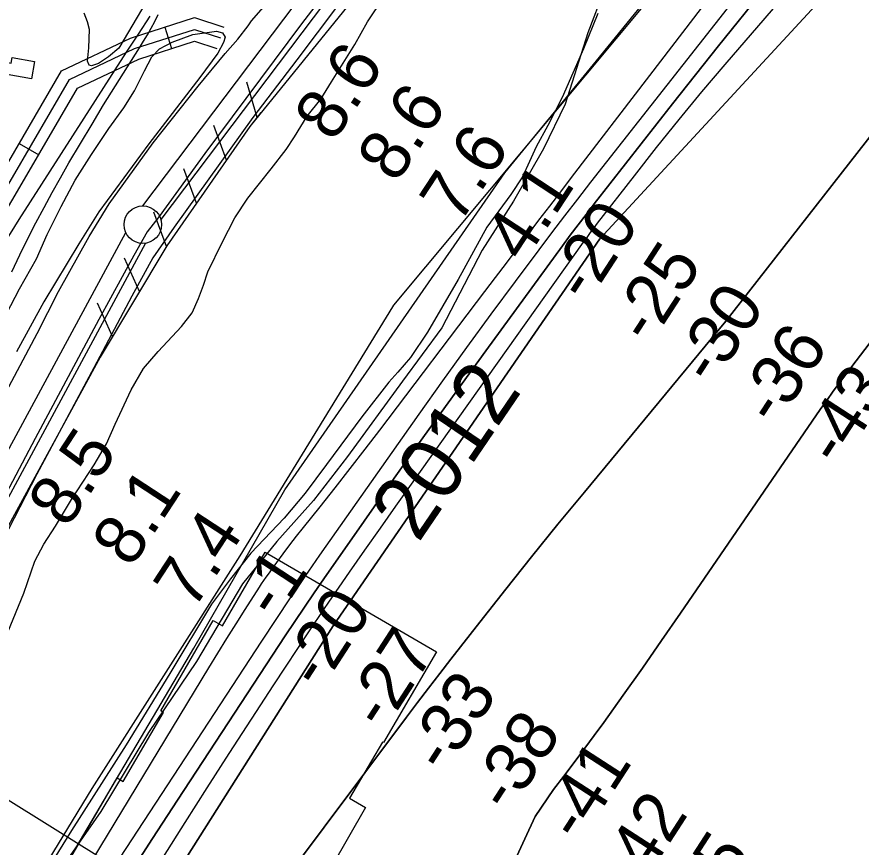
# Model space of a CAD drawing. Extents: x 3683613 to 3738215, y 469626 to 495384.
# Drawn here: x 3704037 to 3705161, y 487926 to 489031 of the extents above; entities that cross this region are included whole.
import ezdxf

# ---------------------------------------------------------------- set-up
doc = ezdxf.new("R2010")
doc.units = 0
for name, color, linetype in [('V-BLDG-OTLN', 7, 'Continuous'), ('V-FLOD-BASE', 7, 'Continuous'), ('V-LEVE-TOET', 7, 'Continuous'), ('V-RAIL-TRAK', 7, 'Continuous'), ('V-RIVR-EDGE', 7, 'Continuous'), ('V-RIVR-IDEN', 7, 'Continuous'), ('V-RIVR-RANG', 7, 'Continuous'), ('V-ROAD-CNTR', 7, 'Continuous'), ('V-RRAP-FSHR', 7, 'Continuous'), ('V-RRAP-RVMT', 7, 'Continuous'), ('V-SITE-VEGE', 7, 'Continuous'), ('V-SURV-LINE', 7, 'Continuous'), ('V-TOPO-DPTH', 7, 'Continuous'), ('V-TOPO-MINR', 7, 'Continuous'), ('V-TOPO-WATR', 7, 'Continuous')]:
    doc.layers.add(name, color=color, linetype=linetype)

msp = doc.modelspace()

# ---------------------------------------------------------------- linework, layer by layer
at = {"layer": 'V-BLDG-OTLN'}
msp.add_lwpolyline([(3704056.2, 488948.5), (3704003.1, 488957.9), (3704005.9, 488973.7), (3704029.1, 488969.6), (3704030.4, 488976.8), (3704060.3, 488971.5)], close=True, dxfattribs=at)
at = {"layer": 'V-FLOD-BASE'}
msp.add_lwpolyline([(3704518, 489155.5), (3704415.8, 489022), (3704287.1, 488849.4), (3704225.9, 488765.2), (3704210.2, 488744.9), (3704192.3, 488713.4), (3704145.8, 488628.2), (3704061.1, 488469.7), (3703966, 488290.4), (3703858.7, 488094.7), (3703796.6, 487978.3), (3703785.1, 487957.6), (3703769.9, 487924.6), (3703707.4, 487777.3), (3703634.1, 487607.7), (3703548.4, 487407.8), (3703444.6, 487165.6), (3703379, 487012.6)], dxfattribs=at)
at = {"layer": 'V-LEVE-TOET'}
for points in [[(3704492, 489084), (3704409.5, 488973.7), (3704350.8, 488897.2), (3704246.1, 488751), (3704217.6, 488710.4), (3704189.8, 488659.3), (3704139.3, 488563.7), (3704063.3, 488422.1), (3704010, 488319.9), (3703949.2, 488214.4), (3703867.3, 488058.5), (3703814, 487960.7), (3703794.8, 487921.1), (3703772.4, 487867.3), (3703719.9, 487743.5), (3703657.8, 487599.3), (3703583.7, 487427.8), (3703523.7, 487291), (3703442.7, 487097.9), (3703403.4, 487003.3)], [(3703693.5, 487894.3), (3703740.7, 488002), (3703783.3, 488087.2), (3703830.3, 488173.6), (3703867.6, 488240), (3703895.8, 488293), (3703938.8, 488372), (3703973.4, 488440.4), (3704014.8, 488517.6), (3704063.7, 488609.7), (3704092, 488665.4), (3704132.9, 488738.7), (3704159.5, 488782), (3704217.9, 488863.2), (3704277.9, 488938.9), (3704314.1, 488982.5), (3704330.6, 489001.6), (3704344.4, 489019.2), (3704349.2, 489025.7), (3704368, 489047.5)]]:
    msp.add_lwpolyline(points, dxfattribs=at)
at = {"layer": 'V-RAIL-TRAK'}
for points in [[(3704029.9, 488691.7), (3704040.7, 488714.4), (3704051.6, 488737), (3704062.1, 488757.1), (3704072.8, 488777.1), (3704083.7, 488797.1), (3704094.8, 488816.9), (3704106, 488836.7), (3704121.3, 488862.5), (3704136.7, 488888.2), (3704152.2, 488913.8), (3704167.9, 488939.3), (3704183.8, 488964.7), (3704199.8, 488990), (3704205.2, 488998.6), (3704210.4, 489007.3), (3704215.5, 489016.2), (3704220.3, 489025.1), (3704224.9, 489034.2)], [(3704213.8, 489032.2), (3704198, 489008), (3704182, 488984), (3704039.3, 488761.3), (3704005.4, 488707.7)]]:
    msp.add_lwpolyline(points, dxfattribs=at)
at = {"layer": 'V-RIVR-EDGE'}
msp.add_lwpolyline([(3704818.7, 489067), (3704796.9, 489010), (3704766.7, 488914.7), (3704737.7, 488855.3), (3704697.9, 488785.8), (3704656.3, 488720.4), (3704602.6, 488617.3), (3704550.2, 488546), (3704476.7, 488445.9), (3704431.6, 488387.2), (3704382.8, 488332.7), (3704337, 488276.4), (3704275.6, 488172.7), (3704211.7, 488078.6), (3704148.4, 487973.1), (3704060.4, 487847.2)], dxfattribs=at)
at = {"layer": 'V-RIVR-RANG'}
msp.add_line((3703848.5, 488098.1), (3704545.2, 487665.6), dxfattribs=at)
at = {"layer": 'V-ROAD-CNTR'}
for p, q in [((3704233.5, 489017.4), (3704242.6, 488988.9)), ((3704039.9, 488862.5), (3704065.9, 488847.5))]:
    msp.add_line(p, q, dxfattribs=at)
for points in [[(3702534.7, 486627.2), (3702648.4, 486584.9), (3702917, 486502.1), (3703011.8, 486736.5), (3703118.2, 487028.6), (3703214, 487272), (3703397.9, 487691.2), (3703500.3, 487922.7), (3703603.6, 488144.6), (3703661.9, 488249.7), (3703734.8, 488361.8), (3703942.5, 488697), (3704018, 488824.7), (3704096.1, 488959.2), (3704187.9, 489002.9), (3704273.1, 489030.1), (3704312.3, 489017.3)], [(3704106.7, 488947.6), (3704193.4, 488988.9), (3704273.1, 489014.3), (3704307.6, 489003.1)], [(3702524.2, 486599.1), (3702638.8, 486556.5), (3702934.5, 486465.3), (3703039.8, 486725.7), (3703146.3, 487018), (3703241.7, 487260.4), (3703425.4, 487679.1), (3703527.6, 487910.3), (3703630.3, 488130.9), (3703687.6, 488234.2), (3703760.2, 488345.7), (3703968.2, 488681.5), (3704043.8, 488809.5), (3704117.3, 488936.1), (3704199, 488975), (3704273, 488998.6), (3704303, 488988.8)], [(3702529.5, 486613.2), (3702643.6, 486570.7), (3702925.8, 486483.7), (3703025.8, 486731.1), (3703132.2, 487023.3), (3703227.9, 487266.2), (3703411.7, 487685.2), (3703513.9, 487916.5), (3703617, 488137.8), (3703674.7, 488241.9), (3703747.5, 488353.8), (3703955.3, 488689.3), (3704030.9, 488817.1), (3704106.7, 488947.6)]]:
    msp.add_lwpolyline(points, dxfattribs=at)
at = {"layer": 'V-RRAP-FSHR'}
for p, q in [((3704356.4, 488897.3), (3704343, 488944.2)), ((3704315.6, 488840.5), (3704298.7, 488886.3)), ((3704275.6, 488783), (3704258.8, 488828.8)), ((3704235.7, 488725.5), (3704218.8, 488771.3)), ((3704199.8, 488665.4), (3704179.9, 488710)), ((3704163.8, 488605.4), (3704143.9, 488650))]:
    msp.add_line(p, q, dxfattribs=at)
for points in [[(3708408.8, 493463.4), (3708247.4, 493201.2), (3708057.3, 492892.1), (3707832.1, 492505.1), (3707595.2, 492204.9), (3706798.8, 491302), (3705683.7, 490020.5), (3704538.2, 488647.3), (3704536.6, 488645)], [(3704488.7, 489060.4), (3704346.6, 488885.2), (3704236.3, 488726.4), (3704147.4, 488578.1), (3703951.3, 488218.7), (3703817.9, 487955.7)], [(3704361.6, 488903.7), (3704346.6, 488885.2), (3704236.3, 488726.4), (3704147.4, 488578.1), (3704127.2, 488540.9)], [(3704536.6, 488645), (3704333.7, 488313.6), (3704136.3, 488003.7), (3703813.6, 487473.7), (3703697, 487229.7), (3703210.1, 486196.5), (3702961.5, 485706.2), (3702721.7, 485188.2), (3702457.6, 484459.9), (3702243.4, 483934.5), (3702035.9, 483379), (3701912.3, 482939), (3701849.1, 482549.3), (3701843.2, 482335.4), (3701837.2, 482130.2), (3701792.5, 481878.7), (3701694.6, 481579.9), (3701501.3, 480451)]]:
    msp.add_lwpolyline(points, dxfattribs=at)
at = {"layer": 'V-RRAP-RVMT'}
for p, q in [((3704310.3, 488220.2), (3704367.3, 488318.3)), ((3704367.3, 488318.3), (3704595.1, 488186)), ((3704228.1, 488107.3), (3704297.9, 488227.4)), ((3704297.9, 488227.4), (3704310.3, 488220.2)), ((3704595.1, 488186), (3704524.7, 488064.9)), ((3704178.3, 488013.3), (3704231.7, 488105.2)), ((3704231.7, 488105.2), (3704228.1, 488107.3)), ((3704523.3, 488065.7), (3704479.7, 487990.8)), ((3704524.7, 488064.9), (3704523.3, 488065.7)), ((3704105.4, 487906.5), (3704170.2, 488018)), ((3704170.2, 488018), (3704178.3, 488013.3)), ((3704479.7, 487990.8), (3704501, 487978.4)), ((3704501, 487978.4), (3704431.1, 487857.8))]:
    msp.add_line(p, q, dxfattribs=at)
at = {"layer": 'V-SITE-VEGE'}
for points in [[(3704226.8, 489082.4), (3704172.2, 488989.3), (3704158.7, 488977.8), (3704145.3, 488969), (3704135.9, 488966), (3704132.8, 488966.8), (3704130.5, 488972.3), (3704132.3, 488989.9), (3704133.5, 489014.1), (3704130.5, 489024.7), (3704126.3, 489036.1)], [(3704017.5, 488194.5), (3704045.8, 488263.8), (3704060.7, 488306.7), (3704072.6, 488329.2), (3704087.9, 488353.2), (3704109.6, 488388.7), (3704139.5, 488434.8), (3704156.1, 488462.7), (3704167.3, 488488.7), (3704188.7, 488534.6), (3704205.3, 488563.2), (3704224.9, 488585.6), (3704255.8, 488619), (3704269.9, 488636.9), (3704278.6, 488656), (3704285, 488674), (3704291.1, 488691.6), (3704310.1, 488730.6), (3704326.8, 488763.5), (3704344.1, 488789.8), (3704375.1, 488829), (3704395.1, 488854.5), (3704406.1, 488871.6), (3704423, 488899.1), (3704441.1, 488921.5), (3704455.7, 488944.4), (3704486.8, 488994.4), (3704503.4, 489024.5), (3704525.4, 489057.3)], [(3704810.3, 489035.8), (3704790.8, 488988.4), (3704762.5, 488923.8), (3704743.5, 488886.3), (3704728, 488858.1), (3704718.9, 488838.6), (3704709.8, 488818.3), (3704694.4, 488794.7), (3704662.2, 488751.3), (3704624.2, 488681.4), (3704583.2, 488611.2), (3704560.8, 488577.6), (3704543.9, 488558.2), (3704531.8, 488544.6), (3704496.1, 488498.5), (3704449, 488435.3), (3704420.3, 488397.2), (3704392.5, 488363.8), (3704348.3, 488317.1), (3704320.9, 488282.8), (3704295.8, 488249.3), (3704240.5, 488157), (3704182.2, 488062), (3704109.3, 487948), (3704030.1, 487819.5)], [(3704017.1, 488624.6), (3704040.1, 488668.9), (3704062.9, 488709.2), (3704077.1, 488741.5), (3704095.6, 488778.8), (3704114.1, 488813.7), (3704136.2, 488847.8), (3704159.3, 488882.3), (3704178.9, 488910.2), (3704193.3, 488932.6), (3704206.6, 488959.4), (3704216.3, 488977.7), (3704226.6, 488988.5), (3704243.6, 488997.6), (3704271.1, 489007.8), (3704302.4, 489012), (3704310.6, 489009.9), (3704314.1, 489004), (3704311.6, 488997), (3704304, 488982.7), (3704280.4, 488950.5), (3704212.2, 488862), (3704145.6, 488771.4), (3704119.2, 488728.8), (3704072.7, 488651.6), (3704036.1, 488585.3)]]:
    msp.add_lwpolyline(points, dxfattribs=at)
at = {"layer": 'V-SURV-LINE'}
for points in [[(3704204.4, 488779.5), (3704501.6, 489173.6)], [(3704525.5, 489155.6), (3704228.3, 488761.4)], [(3703773.1, 487988.1), (3704181.6, 488744)], [(3704208, 488729.8), (3703799.5, 487973.8)]]:
    msp.add_lwpolyline(points, dxfattribs=at)
msp.add_circle((3704204.3, 488754.5), 25, dxfattribs=at)
at = {"layer": 'V-TOPO-DPTH'}
for points in [[(3704336.2, 487805.8), (3704555.4, 488098.8), (3704570, 488118.2), (3704584.8, 488137.6), (3704599.6, 488156.8), (3704614.5, 488176.1), (3704653, 488225.3), (3704687.4, 488269), (3704722, 488312.4), (3704757, 488355.6), (3704792.2, 488398.5), (3704980.4, 488626), (3705443.5, 489218.7)], [(3704336.2, 487805.8), (3704555.4, 488098.8), (3704570, 488118.2), (3704584.8, 488137.6), (3704599.6, 488156.8), (3704614.5, 488176.1), (3704653, 488225.3), (3704687.4, 488269), (3704722, 488312.4), (3704757, 488355.6), (3704792.2, 488398.5), (3704980.4, 488626), (3705443.5, 489218.7)], [(3704995.7, 489105.5), (3704937.3, 489029.2), (3704878.9, 488953), (3704774.7, 488817.3), (3704760.2, 488798.3), (3704745.7, 488779.3), (3704731.2, 488760.4), (3704716.7, 488741.4), (3704702.3, 488722.3), (3704687.9, 488703.3), (3704673.4, 488684.3), (3704659, 488665.3), (3704519.6, 488481.1), (3704499.9, 488455.4), (3704480.1, 488429.7), (3704460.1, 488404.3), (3704440, 488379), (3704417.9, 488351.4), (3704408.7, 488339.9), (3704399.7, 488328.2), (3704390.9, 488316.4), (3704382.2, 488304.6), (3704371.2, 488289.3), (3704368.1, 488285), (3704365.1, 488280.6), (3704362.1, 488276.2), (3704359.2, 488271.7), (3704340.3, 488242.2), (3704328, 488222.9), (3704315.9, 488203.5), (3704303.8, 488184.1), (3704291.9, 488164.6), (3704021.9, 487719)], [(3705578.4, 489106.9), (3705479.6, 488987.2), (3705418.8, 488912.6), (3705358.4, 488837.6), (3705299, 488761.9), (3705240.1, 488685.8), (3705141, 488556.3), (3705132.1, 488544.5), (3705123.4, 488532.6), (3705114.8, 488520.6), (3705106.3, 488508.5), (3704920.3, 488237.2), (3704895, 488200.7), (3704869.5, 488164.2), (3704843.8, 488128), (3704817.9, 488091.8), (3704805.3, 488074.5), (3704785.3, 488047.3), (3704765, 488020.4), (3704751.1, 488002.7)], [(3704751.1, 488002.7), (3704765, 488020.4), (3704785.3, 488047.3), (3704805.3, 488074.5), (3704817.9, 488091.8), (3704843.8, 488128), (3704869.5, 488164.2), (3704895, 488200.7), (3704920.3, 488237.2), (3705106.3, 488508.5), (3705114.8, 488520.6), (3705123.4, 488532.6), (3705132.1, 488544.5), (3705141, 488556.3), (3705240.1, 488685.8), (3705299, 488761.9), (3705358.4, 488837.6), (3705418.8, 488912.6), (3705479.6, 488987.2), (3705578.4, 489106.9)], [(3703590.7, 486736.1), (3703674.5, 486900.2), (3703724.1, 486995.6), (3703774.8, 487090.5), (3703827.1, 487184.5), (3703880.4, 487277.9), (3704091.1, 487640.6), (3704095.5, 487648), (3704099.9, 487655.3), (3704104.3, 487662.6), (3704108.9, 487669.8), (3704457.7, 488220.3), (3704812.9, 488735.4), (3705148.7, 489099.3)], [(3705148.7, 489099.3), (3704812.9, 488735.4), (3704457.7, 488220.3), (3704108.9, 487669.8), (3704104.3, 487662.6), (3704099.9, 487655.3), (3704095.5, 487648), (3704091.1, 487640.6), (3703880.4, 487277.9), (3703827.1, 487184.5), (3703774.8, 487090.5), (3703724.1, 486995.6), (3703674.5, 486900.2), (3703590.7, 486736.1)], [(3705032.4, 489069.3), (3704970.7, 488992.6), (3704909.6, 488915.5), (3704805.2, 488782), (3704794.5, 488768.2), (3704783.9, 488754.3), (3704773.4, 488740.4), (3704763.1, 488726.3), (3704661, 488586.7), (3704620, 488530.3), (3704579.3, 488473.7), (3704539, 488416.8), (3704498.9, 488359.8), (3704445.5, 488283.1), (3704432.4, 488264.2), (3704419.5, 488245.2), (3704406.7, 488226.1), (3704394, 488206.9), (3704250.6, 487988.3), (3704217.4, 487937.4), (3704184.4, 487886.4)], [(3704184.4, 487886.4), (3704217.4, 487937.4), (3704250.6, 487988.3), (3704394, 488206.9), (3704406.7, 488226.1), (3704419.5, 488245.2), (3704432.4, 488264.2), (3704445.5, 488283.1), (3704498.9, 488359.8), (3704539, 488416.8), (3704579.3, 488473.7), (3704620, 488530.3), (3704661, 488586.7), (3704763.1, 488726.3), (3704773.4, 488740.4), (3704783.9, 488754.3), (3704794.5, 488768.2), (3704805.2, 488782), (3704909.6, 488915.5), (3704970.7, 488992.6), (3705032.4, 489069.3)], [(3704751.1, 488002.7), (3704726.8, 487966.7), (3704696.4, 487901.2)], [(3704696.4, 487901.2), (3704726.8, 487966.7), (3704751.1, 488002.7)]]:
    msp.add_lwpolyline(points, dxfattribs=at)
at = {"layer": 'V-TOPO-MINR'}
for points in [[(3703526.8, 486823.3), (3703790, 487309.4), (3703966.9, 487651.7), (3704039, 487795.3), (3704272.3, 488190.6), (3704393.6, 488401.4), (3704686.1, 488823.6), (3704808.1, 488972.6), (3705230.4, 489491.5), (3705789.2, 490133.3), (3706218.2, 490692.7), (3706565.7, 491091.7), (3706913.7, 491445.5), (3707212.4, 491748.8), (3708082.6, 492832.1), (3708175.9, 492987.8), (3708369.8, 493297.1), (3708461.1, 493464)], [(3705298.7, 489338.1), (3704979.2, 488967.6), (3704948.3, 488931.1), (3704917.8, 488894.4), (3704887.9, 488857.1), (3704858.3, 488819.6), (3704809.4, 488756.4), (3704804.6, 488750.2), (3704799.9, 488743.9), (3704795.3, 488737.6), (3704790.7, 488731.2), (3704561.4, 488409.1), (3704540.7, 488379.9), (3704520.1, 488350.6), (3704499.6, 488321.2), (3704479.2, 488291.8), (3704451.5, 488251.7), (3704445, 488242.3), (3704438.6, 488232.8), (3704432.2, 488223.2), (3704425.8, 488213.6), (3704378.5, 488141.8), (3704348.7, 488096.2), (3704319, 488050.5), (3704289.6, 488004.6), (3704260.4, 487958.6), (3704100.2, 487704.6)], [(3705443.5, 489218.7), (3704980.4, 488626), (3704792.2, 488398.5), (3704757, 488355.6), (3704722, 488312.4), (3704687.4, 488269), (3704653, 488225.3), (3704614.5, 488176.1), (3704599.6, 488156.8), (3704584.8, 488137.6), (3704570, 488118.2), (3704555.4, 488098.8), (3704336.2, 487805.8)], [(3705110.1, 489205.2), (3704800.5, 488810.9), (3704783.1, 488788.6), (3704765.8, 488766.2), (3704748.6, 488743.7), (3704731.5, 488721.1), (3704700, 488679), (3704667.5, 488635.1), (3704635.2, 488591), (3704603.4, 488546.7), (3704571.7, 488502.2), (3704439.6, 488314.3), (3704419.9, 488286), (3704400.4, 488257.6), (3704381.2, 488229), (3704362.2, 488200.2), (3704064.3, 487744.4)], [(3705578.4, 489106.9), (3705479.6, 488987.2), (3705418.8, 488912.6), (3705358.4, 488837.6), (3705299, 488761.9), (3705240.1, 488685.8), (3705141, 488556.3), (3705132.1, 488544.5), (3705123.4, 488532.6), (3705114.8, 488520.6), (3705106.3, 488508.5), (3704920.3, 488237.2), (3704895, 488200.7), (3704869.5, 488164.2), (3704843.8, 488128), (3704817.9, 488091.8), (3704805.3, 488074.5), (3704785.3, 488047.3), (3704765, 488020.4), (3704751.1, 488002.7)], [(3705148.7, 489099.3), (3704812.9, 488735.4), (3704457.7, 488220.3), (3704108.9, 487669.8), (3704104.3, 487662.6), (3704099.9, 487655.3), (3704095.5, 487648), (3704091.1, 487640.6), (3703880.4, 487277.9), (3703827.1, 487184.5), (3703774.8, 487090.5), (3703724.1, 486995.6), (3703674.5, 486900.2), (3703590.7, 486736.1)], [(3705032.4, 489069.3), (3704970.7, 488992.6), (3704909.6, 488915.5), (3704805.2, 488782), (3704794.5, 488768.2), (3704783.9, 488754.3), (3704773.4, 488740.4), (3704763.1, 488726.3), (3704661, 488586.7), (3704620, 488530.3), (3704579.3, 488473.7), (3704539, 488416.8), (3704498.9, 488359.8), (3704445.5, 488283.1), (3704432.4, 488264.2), (3704419.5, 488245.2), (3704406.7, 488226.1), (3704394, 488206.9), (3704250.6, 487988.3), (3704217.4, 487937.4), (3704184.4, 487886.4)], [(3704751.1, 488002.7), (3704726.8, 487966.7), (3704696.4, 487901.2)]]:
    msp.add_lwpolyline(points, dxfattribs=at)
at = {"layer": 'V-TOPO-WATR'}
msp.add_lwpolyline([(3704995.7, 489105.5), (3704937.3, 489029.2), (3704878.9, 488953), (3704774.7, 488817.3), (3704760.2, 488798.3), (3704745.7, 488779.3), (3704731.2, 488760.4), (3704716.7, 488741.4), (3704702.3, 488722.3), (3704687.9, 488703.3), (3704673.4, 488684.3), (3704659, 488665.3), (3704519.6, 488481.1), (3704499.9, 488455.4), (3704480.1, 488429.7), (3704460.1, 488404.3), (3704440, 488379), (3704417.9, 488351.4), (3704408.7, 488339.9), (3704399.7, 488328.2), (3704390.9, 488316.4), (3704382.2, 488304.6), (3704371.2, 488289.3), (3704368.1, 488285), (3704365.1, 488280.6), (3704362.1, 488276.2), (3704359.2, 488271.7), (3704340.3, 488242.2), (3704328, 488222.9), (3704315.9, 488203.5), (3704303.8, 488184.1), (3704291.9, 488164.6), (3704021.9, 487719)], dxfattribs=at)

# ---------------------------------------------------------------- texts
at = {"layer": 'V-RIVR-IDEN'}
msp.add_text('2012', height=83, rotation=55.7564, dxfattribs=at).set_placement((3704571, 488329.6))
at = {"layer": 'V-RIVR-RANG'}
for s, rotation, p in [('8.6', 56.7083, (3704458.1, 488862.8)), ('8.6', 56.7083, (3704541.8, 488808.1)), ('7.6', 56.7083, (3704625.5, 488753.4)), ('4.1', 56.7083, (3704711.6, 488702.3)), ('-20', 56.9899, (3704796.2, 488648.2)), ('-25', 56.9899, (3704879.5, 488592.8)), ('-30', 56.9899, (3704963.3, 488538.3)), ('-36', 56.9899, (3705047.5, 488484.3)), ('-43', 56.9899, (3705131.5, 488430.1)), ('8.5', 56.7983, (3704103.7, 488348.7)), ('8.1', 56.7983, (3704188.8, 488296.1)), ('7.4', 56.7983, (3704271.3, 488239.6)), ('-1', 56.7983, (3704382.6, 488226.9)), ('-20', 57.0797, (3704441.1, 488133)), ('-27', 57.0797, (3704525.3, 488079.1)), ('-33', 57.0797, (3704607.1, 488021.5)), ('-38', 57.0797, (3704692.4, 487969.1)), ('-41', 57.0797, (3704786.1, 487929.9)), ('-42', 57.0797, (3704860.9, 487861.3)), ('-45', 57.0797, (3704945.2, 487807.7))]:
    msp.add_text(s, height=67, rotation=rotation, dxfattribs=at).set_placement(p)

doc.saveas('drawing.dxf')
